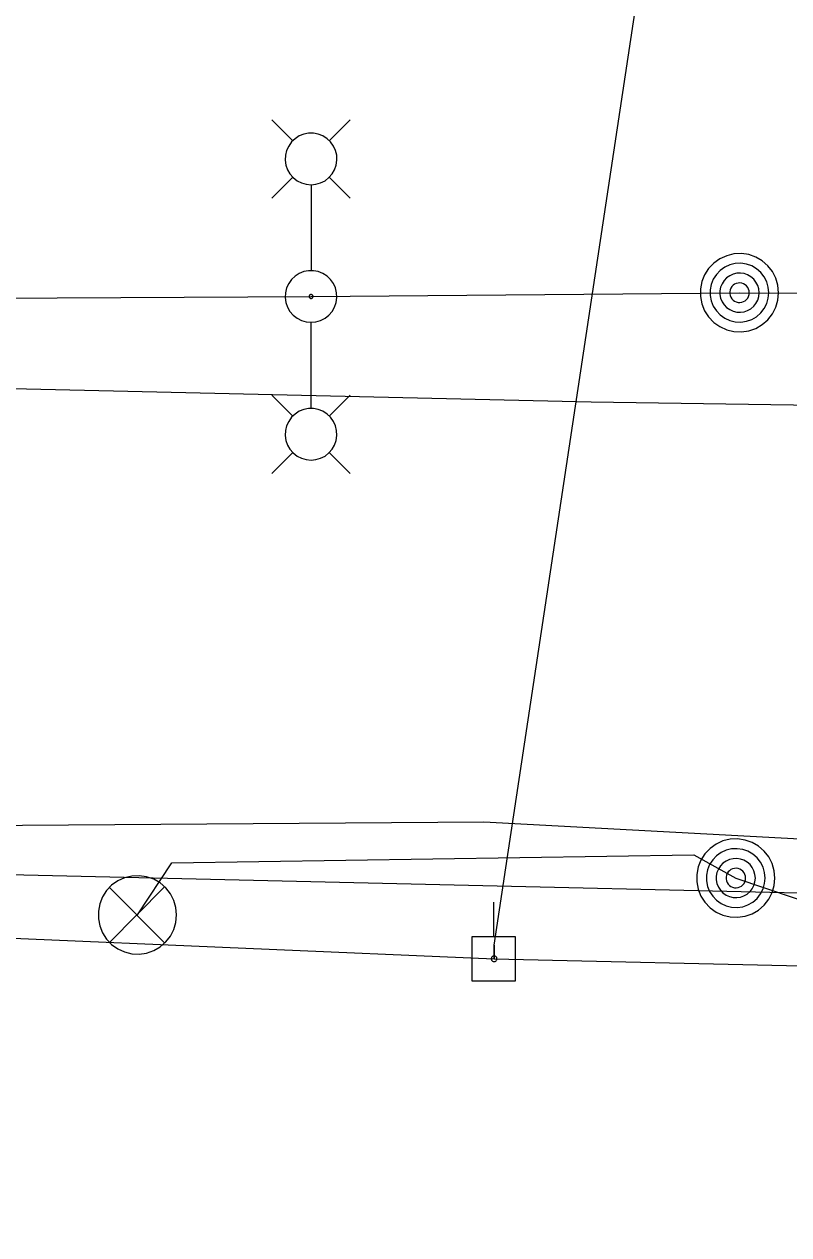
# Model space of a CAD drawing. Extents: x 600849 to 606371, y 330010 to 403088.
# Drawn here: x 602303.7 to 602368, y 366055.6 to 366157.5 of the extents above; entities that cross this region are included whole.
import ezdxf

# ---------------------------------------------------------------- set-up
doc = ezdxf.new("R2010")
doc.units = 0
for name, color, linetype in [('E_FTMS_Conduit', 7, 'Continuous'), ('E_LTG', 7, 'Continuous'), ('E_MISCPROP', 7, 'Continuous'), ('E_SIG', 7, 'Continuous'), ('E_UTL_E_UG', 7, 'Continuous'), ('E_UTL_EPowerPole', 7, 'Continuous'), ('E_UTL_G_UG', 7, 'Continuous'), ('E_UTL_Overhead', 7, 'Continuous'), ('E_UTL_T_UG', 7, 'Continuous')]:
    doc.layers.add(name, color=color, linetype=linetype)

msp = doc.modelspace()

# ---------------------------------------------------------------- linework, layer by layer
at = {"layer": 'E_FTMS_Conduit'}
msp.add_lwpolyline([(602313.18, 366082.54), (602316.09, 366086.93), (602360.02, 366087.6), (602363.54, 366085.64), (602385.67, 366078.17), (602385.76, 366078.1), (602396.4, 366068.5)], dxfattribs=at)
at = {"layer": 'E_LTG'}
for points in [[(602326.27, 366147.68), (602324.49, 366149.45)], [(602329.31, 366147.68), (602331.09, 366149.45)], [(602327.79, 366143.98), (602328.2, 366144.02), (602328.6, 366144.13), (602328.97, 366144.32), (602329.29, 366144.58), (602329.56, 366144.89), (602329.77, 366145.25), (602329.91, 366145.64), (602329.96, 366146.05), (602329.95, 366146.46), (602329.85, 366146.86), (602329.68, 366147.24), (602329.44, 366147.58), (602329.14, 366147.86), (602328.79, 366148.09), (602328.4, 366148.24), (602328, 366148.32), (602327.58, 366148.32), (602327.18, 366148.24), (602326.79, 366148.09), (602326.45, 366147.86), (602326.15, 366147.58), (602325.91, 366147.24), (602325.74, 366146.86), (602325.64, 366146.46), (602325.62, 366146.05), (602325.68, 366145.64), (602325.81, 366145.25), (602326.02, 366144.89), (602326.29, 366144.58), (602326.62, 366144.32), (602326.98, 366144.13), (602327.38, 366144.02), (602327.79, 366143.98)], [(602326.27, 366144.63), (602324.49, 366142.85)], [(602329.31, 366144.63), (602331.09, 366142.85)], [(602327.79, 366143.94), (602327.79, 366136.76)], [(602327.79, 366132.41), (602328.2, 366132.45), (602328.6, 366132.57), (602328.97, 366132.76), (602329.29, 366133.01), (602329.56, 366133.32), (602329.77, 366133.68), (602329.91, 366134.07), (602329.96, 366134.48), (602329.94, 366134.9), (602329.85, 366135.3), (602329.68, 366135.67), (602329.44, 366136.01), (602329.14, 366136.3), (602328.79, 366136.52), (602328.4, 366136.67), (602328, 366136.75), (602327.58, 366136.75), (602327.18, 366136.67), (602326.79, 366136.52), (602326.45, 366136.3), (602326.15, 366136.01), (602325.91, 366135.67), (602325.74, 366135.3), (602325.64, 366134.9), (602325.62, 366134.48), (602325.68, 366134.07), (602325.81, 366133.68), (602326.02, 366133.32), (602326.29, 366133.01), (602326.62, 366132.76), (602326.98, 366132.57), (602327.38, 366132.45), (602327.79, 366132.41)], [(602327.79, 366134.42), (602327.82, 366134.42), (602327.85, 366134.43), (602327.88, 366134.45), (602327.91, 366134.47), (602327.93, 366134.49), (602327.94, 366134.52), (602327.95, 366134.55), (602327.96, 366134.58), (602327.96, 366134.61), (602327.95, 366134.64), (602327.94, 366134.67), (602327.92, 366134.7), (602327.89, 366134.72), (602327.87, 366134.73), (602327.84, 366134.75), (602327.81, 366134.75), (602327.78, 366134.75), (602327.74, 366134.75), (602327.72, 366134.73), (602327.69, 366134.72), (602327.67, 366134.7), (602327.65, 366134.67), (602327.63, 366134.64), (602327.63, 366134.61), (602327.63, 366134.58), (602327.63, 366134.55), (602327.64, 366134.52), (602327.66, 366134.49), (602327.68, 366134.47), (602327.7, 366134.45), (602327.73, 366134.43), (602327.76, 366134.42), (602327.79, 366134.42)], [(602327.79, 366125.2), (602327.79, 366132.37)], [(602326.27, 366124.51), (602324.49, 366126.28)], [(602329.32, 366124.51), (602331.09, 366126.28)], [(602327.79, 366120.81), (602328.2, 366120.85), (602328.6, 366120.96), (602328.97, 366121.15), (602329.29, 366121.41), (602329.56, 366121.72), (602329.77, 366122.08), (602329.91, 366122.47), (602329.96, 366122.88), (602329.94, 366123.29), (602329.85, 366123.7), (602329.68, 366124.07), (602329.44, 366124.41), (602329.14, 366124.69), (602328.79, 366124.92), (602328.4, 366125.07), (602328, 366125.15), (602327.58, 366125.15), (602327.18, 366125.07), (602326.79, 366124.92), (602326.45, 366124.69), (602326.15, 366124.41), (602325.91, 366124.07), (602325.74, 366123.7), (602325.64, 366123.29), (602325.62, 366122.88), (602325.68, 366122.47), (602325.81, 366122.08), (602326.02, 366121.72), (602326.29, 366121.41), (602326.62, 366121.15), (602326.98, 366120.96), (602327.38, 366120.85), (602327.79, 366120.81)], [(602326.27, 366121.46), (602324.49, 366119.68)], [(602329.32, 366121.46), (602331.09, 366119.68)]]:
    msp.add_lwpolyline(points, dxfattribs=at)
at = {"layer": 'E_MISCPROP'}
for points in [[(602367.15, 366134.9), (602367.09, 366135.52), (602366.92, 366136.12), (602366.63, 366136.68), (602366.24, 366137.17), (602365.77, 366137.58), (602365.23, 366137.9), (602364.63, 366138.1), (602364.01, 366138.19), (602363.38, 366138.16), (602362.78, 366138.01), (602362.2, 366137.75), (602361.69, 366137.39), (602361.26, 366136.94), (602360.92, 366136.41), (602360.69, 366135.83), (602360.57, 366135.21), (602360.57, 366134.58), (602360.69, 366133.97), (602360.92, 366133.38), (602361.26, 366132.86), (602361.69, 366132.4), (602362.2, 366132.04), (602362.78, 366131.78), (602363.38, 366131.63), (602364.01, 366131.6), (602364.63, 366131.69), (602365.23, 366131.89), (602365.77, 366132.21), (602366.24, 366132.62), (602366.63, 366133.11), (602366.92, 366133.67), (602367.09, 366134.27), (602367.15, 366134.9)], [(602366.33, 366134.9), (602366.28, 366135.36), (602366.15, 366135.82), (602365.94, 366136.23), (602365.65, 366136.6), (602365.29, 366136.91), (602364.88, 366137.15), (602364.44, 366137.3), (602363.97, 366137.37), (602363.5, 366137.35), (602363.05, 366137.24), (602362.62, 366137.04), (602362.23, 366136.77), (602361.91, 366136.43), (602361.65, 366136.03), (602361.48, 366135.59), (602361.39, 366135.13), (602361.39, 366134.66), (602361.48, 366134.2), (602361.65, 366133.76), (602361.91, 366133.37), (602362.23, 366133.03), (602362.62, 366132.75), (602363.05, 366132.56), (602363.5, 366132.45), (602363.97, 366132.42), (602364.44, 366132.49), (602364.88, 366132.65), (602365.29, 366132.88), (602365.65, 366133.19), (602365.94, 366133.56), (602366.15, 366133.98), (602366.28, 366134.43), (602366.33, 366134.9)], [(602365.5, 366134.9), (602365.47, 366135.21), (602365.39, 366135.51), (602365.24, 366135.79), (602365.05, 366136.04), (602364.81, 366136.24), (602364.54, 366136.4), (602364.24, 366136.5), (602363.93, 366136.54), (602363.62, 366136.53), (602363.31, 366136.46), (602363.03, 366136.33), (602362.77, 366136.14), (602362.56, 366135.92), (602362.39, 366135.65), (602362.27, 366135.36), (602362.21, 366135.05), (602362.21, 366134.74), (602362.27, 366134.43), (602362.39, 366134.14), (602362.56, 366133.88), (602362.77, 366133.65), (602363.03, 366133.47), (602363.31, 366133.34), (602363.62, 366133.26), (602363.93, 366133.25), (602364.24, 366133.29), (602364.54, 366133.4), (602364.81, 366133.55), (602365.05, 366133.76), (602365.24, 366134), (602365.39, 366134.28), (602365.47, 366134.58), (602365.5, 366134.9)], [(602364.68, 366134.9), (602364.66, 366135.05), (602364.62, 366135.2), (602364.55, 366135.34), (602364.45, 366135.47), (602364.33, 366135.57), (602364.2, 366135.65), (602364.05, 366135.7), (602363.89, 366135.72), (602363.74, 366135.71), (602363.58, 366135.68), (602363.44, 366135.61), (602363.31, 366135.52), (602363.21, 366135.41), (602363.12, 366135.27), (602363.06, 366135.13), (602363.03, 366134.97), (602363.03, 366134.82), (602363.06, 366134.66), (602363.12, 366134.52), (602363.21, 366134.39), (602363.31, 366134.27), (602363.44, 366134.18), (602363.58, 366134.12), (602363.74, 366134.08), (602363.89, 366134.07), (602364.05, 366134.09), (602364.2, 366134.15), (602364.33, 366134.22), (602364.45, 366134.33), (602364.55, 366134.45), (602364.62, 366134.59), (602364.66, 366134.74), (602364.68, 366134.9)], [(602366.84, 366085.64), (602366.78, 366086.26), (602366.61, 366086.86), (602366.32, 366087.42), (602365.93, 366087.91), (602365.46, 366088.32), (602364.91, 366088.64), (602364.32, 366088.84), (602363.7, 366088.93), (602363.07, 366088.9), (602362.46, 366088.76), (602361.89, 366088.49), (602361.38, 366088.13), (602360.95, 366087.68), (602360.61, 366087.15), (602360.38, 366086.57), (602360.26, 366085.95), (602360.26, 366085.32), (602360.38, 366084.71), (602360.61, 366084.12), (602360.95, 366083.6), (602361.38, 366083.14), (602361.89, 366082.78), (602362.46, 366082.52), (602363.07, 366082.37), (602363.7, 366082.34), (602364.32, 366082.43), (602364.91, 366082.63), (602365.46, 366082.95), (602365.93, 366083.36), (602366.32, 366083.85), (602366.61, 366084.41), (602366.78, 366085.01), (602366.84, 366085.64)], [(602366.02, 366085.64), (602365.97, 366086.1), (602365.84, 366086.56), (602365.62, 366086.97), (602365.33, 366087.34), (602364.98, 366087.65), (602364.57, 366087.89), (602364.13, 366088.04), (602363.66, 366088.11), (602363.19, 366088.09), (602362.73, 366087.98), (602362.31, 366087.78), (602361.92, 366087.51), (602361.6, 366087.17), (602361.34, 366086.77), (602361.17, 366086.33), (602361.08, 366085.87), (602361.08, 366085.4), (602361.17, 366084.94), (602361.34, 366084.5), (602361.6, 366084.11), (602361.92, 366083.77), (602362.31, 366083.49), (602362.73, 366083.3), (602363.19, 366083.19), (602363.66, 366083.16), (602364.13, 366083.23), (602364.57, 366083.39), (602364.98, 366083.62), (602365.33, 366083.93), (602365.62, 366084.3), (602365.84, 366084.72), (602365.97, 366085.17), (602366.02, 366085.64)], [(602365.19, 366085.64), (602365.16, 366085.95), (602365.07, 366086.25), (602364.93, 366086.53), (602364.74, 366086.78), (602364.5, 366086.98), (602364.23, 366087.14), (602363.93, 366087.24), (602363.62, 366087.28), (602363.31, 366087.27), (602363, 366087.2), (602362.72, 366087.07), (602362.46, 366086.88), (602362.25, 366086.66), (602362.08, 366086.39), (602361.96, 366086.1), (602361.9, 366085.79), (602361.9, 366085.48), (602361.96, 366085.17), (602362.08, 366084.88), (602362.25, 366084.62), (602362.46, 366084.39), (602362.72, 366084.21), (602363, 366084.08), (602363.31, 366084), (602363.62, 366083.99), (602363.93, 366084.03), (602364.23, 366084.14), (602364.5, 366084.29), (602364.74, 366084.5), (602364.93, 366084.74), (602365.07, 366085.02), (602365.16, 366085.32), (602365.19, 366085.64)], [(602364.37, 366085.64), (602364.35, 366085.79), (602364.31, 366085.94), (602364.24, 366086.08), (602364.14, 366086.21), (602364.02, 366086.31), (602363.89, 366086.39), (602363.74, 366086.44), (602363.58, 366086.46), (602363.43, 366086.45), (602363.27, 366086.42), (602363.13, 366086.35), (602363, 366086.26), (602362.89, 366086.15), (602362.81, 366086.01), (602362.75, 366085.87), (602362.72, 366085.71), (602362.72, 366085.56), (602362.75, 366085.4), (602362.81, 366085.26), (602362.89, 366085.13), (602363, 366085.01), (602363.13, 366084.92), (602363.27, 366084.86), (602363.43, 366084.82), (602363.58, 366084.81), (602363.74, 366084.83), (602363.89, 366084.89), (602364.02, 366084.96), (602364.14, 366085.07), (602364.24, 366085.19), (602364.31, 366085.33), (602364.35, 366085.48), (602364.37, 366085.64)]]:
    msp.add_lwpolyline(points, dxfattribs=at)
at = {"layer": 'E_SIG'}
for points in [[(602202.06, 366085.38), (602220.44, 366089.12), (602287.94, 366089.97), (602342.35, 366090.38), (602377.27, 366088.49), (602407.21, 366085.59)], [(602316.48, 366082.54), (602316.42, 366083.16), (602316.24, 366083.76), (602315.95, 366084.32), (602315.56, 366084.82), (602315.09, 366085.23), (602314.55, 366085.54), (602313.95, 366085.75), (602313.33, 366085.83), (602312.71, 366085.8), (602312.1, 366085.66), (602311.53, 366085.4), (602311.01, 366085.03), (602310.58, 366084.58), (602310.24, 366084.05), (602310.01, 366083.47), (602309.89, 366082.85), (602309.89, 366082.22), (602310.01, 366081.61), (602310.24, 366081.03), (602310.58, 366080.5), (602311.01, 366080.04), (602311.53, 366079.68), (602312.1, 366079.42), (602312.71, 366079.27), (602313.33, 366079.24), (602313.95, 366079.33), (602314.55, 366079.54), (602315.09, 366079.85), (602315.56, 366080.26), (602315.95, 366080.75), (602316.24, 366081.31), (602316.42, 366081.91), (602316.48, 366082.54)], [(602315.44, 366084.87), (602310.83, 366080.22)], [(602310.83, 366084.83), (602315.48, 366080.17)]]:
    msp.add_lwpolyline(points, dxfattribs=at)
at = {"layer": 'E_UTL_E_UG'}
for points in [[(602343.2, 366078.85), (602343.22, 366079.99), (602358.03, 366178.17), (602371.13, 366200.69), (602377.28, 366205.3), (602385.84, 366197.27), (602402.88, 366191.7), (602415.18, 366189.62)], [(602327.79, 366134.59), (602363.85, 366134.9)], [(602363.85, 366134.9), (602407.2, 366134.72)], [(602188.86, 366133.84), (602327.79, 366134.59)], [(602343.22, 366079.99), (602343.2, 366078.85)]]:
    msp.add_lwpolyline(points, dxfattribs=at)
at = {"layer": 'E_UTL_EPowerPole'}
for points in [[(602343.17, 366080.69), (602343.17, 366083.6)], [(602345.01, 366080.69), (602341.32, 366080.69)], [(602341.32, 366080.69), (602341.32, 366077)], [(602345.01, 366077), (602345.01, 366080.69)], [(602343.44, 366078.85), (602343.43, 366078.89), (602343.42, 366078.94), (602343.4, 366078.98), (602343.37, 366079.01), (602343.34, 366079.04), (602343.3, 366079.06), (602343.26, 366079.08), (602343.21, 366079.08), (602343.17, 366079.08), (602343.12, 366079.07), (602343.08, 366079.05), (602343.04, 366079.03), (602343.01, 366078.99), (602342.99, 366078.96), (602342.97, 366078.91), (602342.96, 366078.87), (602342.96, 366078.82), (602342.97, 366078.78), (602342.99, 366078.74), (602343.01, 366078.7), (602343.04, 366078.67), (602343.08, 366078.64), (602343.12, 366078.62), (602343.17, 366078.61), (602343.21, 366078.61), (602343.26, 366078.61), (602343.3, 366078.63), (602343.34, 366078.65), (602343.37, 366078.68), (602343.4, 366078.72), (602343.42, 366078.76), (602343.43, 366078.8), (602343.44, 366078.85)], [(602341.32, 366077), (602345.01, 366077)]]:
    msp.add_lwpolyline(points, dxfattribs=at)
at = {"layer": 'E_UTL_G_UG'}
msp.add_lwpolyline([(602064.65, 366129.33), (602159.75, 366129.18), (602186.46, 366129.51), (602351.38, 366125.7), (602670.13, 366121.01), (602772.38, 366123.19), (602906.89, 366119.45), (603193.33, 366116.32), (603228.66, 366114.99), (603341.11, 366111.13), (603400.82, 366108.8), (603461.16, 366107.3), (603499.17, 366106.9), (603544.47, 366106.13), (603614.76, 366105.01), (603698.76, 366104.03), (603783.07, 366102.8), (603815.22, 366102.1), (603848.85, 366101.72), (603872.94, 366101.46), (603913.18, 366100.92), (604019.09, 366099.63), (604048.66, 366099.45), (604073.49, 366098.99)], dxfattribs=at)
at = {"layer": 'E_UTL_Overhead'}
msp.add_lwpolyline([(601249.7, 366078.68), (601344.65, 366080.23), (601543.43, 366080.93), (601669.7, 366081.28), (601780.71, 366081.68), (601890.31, 366081.76), (601961.16, 366077.77), (602035.65, 366066.63), (602180.9, 366084.27), (602295.6, 366080.89), (602343.2, 366078.85), (602370.73, 366078.2), (602583.87, 366035.31), (602949.19, 366030.15), (603200.82, 366090.92), (603316.5, 366099.67), (603443.01, 366096.25), (603471.34, 366095.25), (603557.26, 366094.43), (603700.38, 366092.15), (603857.89, 366090.59), (604035.11, 366088.93), (604164.86, 366086.71)], dxfattribs=at)
at = {"layer": 'E_UTL_T_UG'}
msp.add_lwpolyline([(602077.12, 366088.3), (602167.89, 366087.15), (602223.02, 366088.09), (602291.54, 366086.19), (602373.64, 366084.29), (602509.94, 366076.82), (602670.58, 366073.08), (602776.07, 366070.69), (602857.72, 366069.77), (602902.66, 366069.31), (602964.99, 366069.18), (603035.54, 366069.6), (603104.02, 366068.3)], dxfattribs=at)

doc.saveas('drawing.dxf')
